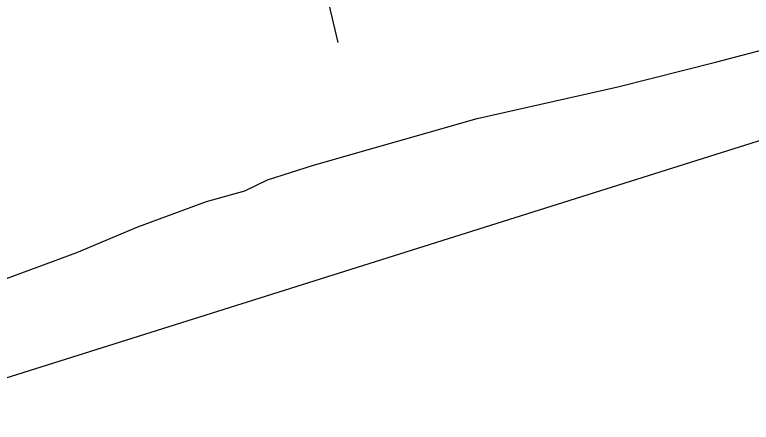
# Model space of a CAD drawing. Extents: x 3297753 to 3335611, y 652252 to 677623.
# Drawn here: x 3318160.8 to 3318241.2, y 667417.8 to 667462.3 of the extents above; entities that cross this region are included whole.
import ezdxf

# ---------------------------------------------------------------- set-up
doc = ezdxf.new("R2010")
doc.units = 0
for name, color, linetype in [('V-RIVR-RANG', 7, 'Continuous'), ('V-SITE-VEGE', 7, 'Continuous'), ('V-TOPO-MINR', 7, 'Continuous')]:
    doc.layers.add(name, color=color, linetype=linetype)

msp = doc.modelspace()

# ---------------------------------------------------------------- linework, layer by layer
at = {"layer": 'V-RIVR-RANG'}
msp.add_line((3318196.121, 667459.265), (3318008.65, 668278.078), dxfattribs=at)
at = {"layer": 'V-SITE-VEGE'}
for p, q in [((3318237.466, 667457.16), (3318253.671, 667461.453)), ((3318226.665, 667454.436), (3318237.466, 667457.16)), ((3318211.298, 667450.959), (3318226.665, 667454.436)), ((3318193.425, 667445.866), (3318211.298, 667450.959)), ((3318188.435, 667444.291), (3318193.425, 667445.866)), ((3318185.932, 667443.091), (3318188.435, 667444.291)), ((3318181.776, 667441.915), (3318185.932, 667443.091)), ((3318174.283, 667439.14), (3318181.776, 667441.915)), ((3318167.619, 667436.351), (3318174.283, 667439.14)), ((3318154.714, 667431.591), (3318167.619, 667436.351))]:
    msp.add_line(p, q, dxfattribs=at)
at = {"layer": 'V-TOPO-MINR'}
msp.add_lwpolyline([(3317938.533, 667328.485), (3317941.375, 667335.297), (3317948.089, 667343.837), (3317956.492, 667351.387), (3317961.399, 667354.694), (3317969.014, 667359.361), (3317976.851, 667363.566), (3317985.022, 667367.08), (3317993.415, 667370.133), (3318120.71, 667410.289), (3318192.924, 667433.056), (3318265.142, 667455.809), (3318337.368, 667478.54), (3318409.598, 667501.255), (3318789.473, 667620.655)], dxfattribs=at)

doc.saveas('drawing.dxf')
